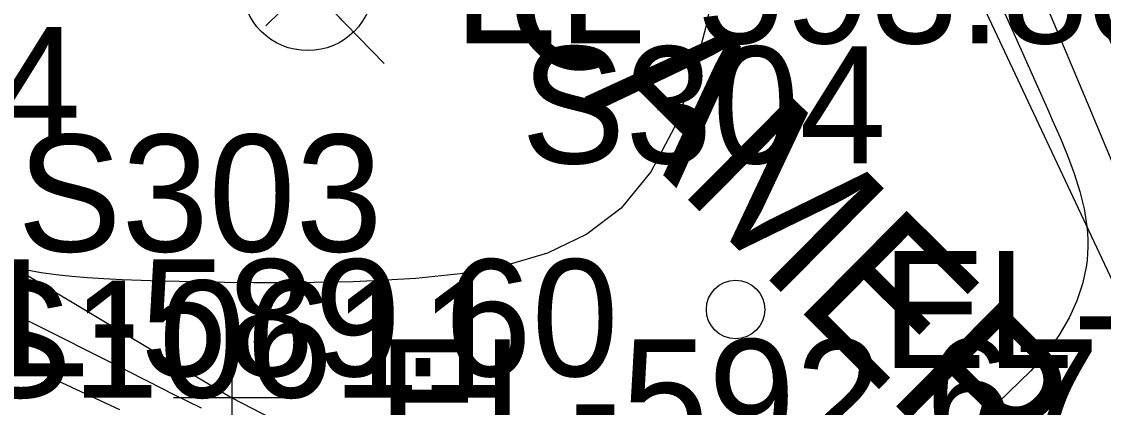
# Model space of a CAD drawing. Extents: x 1729869 to 1735532, y 648588 to 653771.
# Drawn here: x 1730662.21 to 1730699.21, y 652502.64 to 652515.83 of the extents above; entities that cross this region are included whole.
import ezdxf

# ---------------------------------------------------------------- set-up
doc = ezdxf.new("R2010")
doc.units = 0
for name, color, linetype in [('SURVEY - CONTOURS - Index with Text', 7, 'Continuous'), ('SURVEY - CONTOURS - Intermediate with optional Text', 7, 'Continuous'), ('SURVEY - DTM - Breaklines', 7, 'Continuous'), ('SURVEY - DTM - Breaklines - Points - Elevations', 7, 'Continuous'), ('SURVEY - DTM - Breaklines - Points - Locators', 7, 'Continuous'), ('SURVEY - DTM - Breaklines - Points - Numbers', 7, 'Continuous'), ('SURVEY - DTM - Spot Points - Elevations', 7, 'Continuous'), ('SURVEY - DTM - Spot Points - Locators', 7, 'Continuous'), ('SURVEY - DTM - Spot Points - Point Numbers', 7, 'Continuous'), ('SURVEY - NON-TRANSPORTATION - Features - Points - Elevations', 7, 'Continuous'), ('SURVEY - NON-TRANSPORTATION - Features - Points - Numbers', 7, 'Continuous'), ('SURVEY - UTILITIES - Poles and Miscellaneous - Points - Elevations', 7, 'Continuous'), ('SURVEY - UTILITIES - Poles and Miscellaneous - Points - Locators', 7, 'Continuous'), ('SURVEY - UTILITIES - Poles and Miscellaneous with Text', 7, 'Continuous')]:
    doc.layers.add(name, color=color, linetype=linetype)

msp = doc.modelspace()

# ---------------------------------------------------------------- linework, layer by layer
at = {"layer": 'SURVEY - CONTOURS - Index with Text'}
msp.add_lwpolyline([(1730698.362, 652517.636), (1730699.71, 652514.577)], dxfattribs=at)
at = {"layer": 'SURVEY - CONTOURS - Intermediate with optional Text'}
for points in [[(1730685.988, 652517.478), (1730685.617, 652515.659), (1730685.145, 652513.874), (1730684.532, 652512.195), (1730683.738, 652510.696), (1730682.723, 652509.451), (1730681.544, 652508.56), (1730680.193, 652507.917), (1730678.729, 652507.479), (1730677.212, 652507.202), (1730675.7, 652507.044), (1730674.254, 652506.962), (1730673.546, 652506.936), (1730672.869, 652506.918), (1730672.219, 652506.907), (1730671.595, 652506.901), (1730670.993, 652506.899), (1730670.155, 652506.902), (1730669.155, 652506.912), (1730668.25, 652506.925), (1730667.594, 652506.938), (1730666.942, 652506.954), (1730666.295, 652506.975), (1730665.654, 652507.001), (1730665.021, 652507.034), (1730664.468, 652507.07), (1730663.925, 652507.115), (1730663.395, 652507.172), (1730662.881, 652507.244), (1730662.387, 652507.336), (1730661.915, 652507.449)], [(1730695.686, 652516.465), (1730696.249, 652515.2), (1730697.349, 652512.745), (1730697.466, 652512.479), (1730697.732, 652511.864), (1730697.982, 652511.249), (1730698.209, 652510.635), (1730698.402, 652510.026), (1730698.552, 652509.425), (1730698.649, 652508.834), (1730698.672, 652508.599), (1730698.684, 652508.366), (1730698.685, 652508.133), (1730698.675, 652507.901), (1730698.655, 652507.668), (1730698.623, 652507.433), (1730698.499, 652506.865), (1730698.306, 652506.286), (1730698.037, 652505.697), (1730697.689, 652505.1), (1730697.256, 652504.495), (1730696.736, 652503.884), (1730695.587, 652502.783), (1730694.212, 652501.697)], [(1730697.325, 652516.236), (1730698.656, 652513.065), (1730699.673, 652510.636)], [(1730668.368, 652502.605), (1730667.831, 652502.868), (1730667.407, 652503.079), (1730666.539, 652503.518), (1730664.942, 652504.33), (1730663.15, 652505.231), (1730661.809, 652505.9)], [(1730665.567, 652502.551), (1730664.419, 652503.089), (1730661.894, 652504.261)]]:
    msp.add_lwpolyline(points, dxfattribs=at)
at = {"layer": 'SURVEY - DTM - Breaklines'}
msp.add_lwpolyline([(1730441.393, 652642.803), (1730443.373, 652630.982), (1730453.252, 652621.097), (1730462.84, 652612.866), (1730470.362, 652599.998), (1730480.732, 652594.755), (1730532.127, 652571.293), (1730546.64, 652560.001), (1730566.441, 652548.905), (1730603.456, 652529.492), (1730615.327, 652524.96), (1730625.391, 652526.978), (1730642.944, 652518.809), (1730669.4, 652502.967), (1730704.75, 652484.698), (1730707.44, 652490.134), (1730690.003, 652527.227), (1730647.835, 652566.827), (1730612.187, 652598.727), (1730586.615, 652631.581), (1730568.094, 652657.759), (1730545.903, 652690.538), (1730525.357, 652726.957), (1730505.615, 652783.359)], dxfattribs=at)
at = {"layer": 'SURVEY - DTM - Breaklines - Points - Locators'}
for p, q in [((1730669.4, 652504.967), (1730669.4, 652500.967)), ((1730671.4, 652502.967), (1730667.4, 652502.967))]:
    msp.add_line(p, q, dxfattribs=at)
at = {"layer": 'SURVEY - DTM - Spot Points - Locators'}
msp.add_circle((1730686.632, 652505.984), 1, dxfattribs=at)
at = {"layer": 'SURVEY - UTILITIES - Poles and Miscellaneous - Points - Locators'}
for p, q in [((1730673.43, 652518.487), (1730670.564, 652515.695)), ((1730673.393, 652515.658), (1730670.601, 652518.524))]:
    msp.add_line(p, q, dxfattribs=at)
at = {"layer": 'SURVEY - UTILITIES - Poles and Miscellaneous with Text'}
msp.add_line((1730671.997, 652517.091), (1730674.614, 652514.405), dxfattribs=at)
msp.add_circle((1730671.997, 652517.091), 2.25, dxfattribs=at)

# ---------------------------------------------------------------- texts
at = {"layer": 'SURVEY - DTM - Breaklines - Points - Elevations'}
msp.add_text('EL-592.67', height=4, dxfattribs=at).set_placement((1730674.4, 652500.967))
at = {"layer": 'SURVEY - DTM - Breaklines - Points - Numbers'}
msp.add_text('S303', height=4, dxfattribs=at).set_placement((1730662.064, 652507.967))
at = {"layer": 'SURVEY - DTM - Spot Points - Elevations'}
msp.add_text('EL-592.83', height=4, dxfattribs=at).set_placement((1730691.632, 652503.984))
at = {"layer": 'SURVEY - DTM - Spot Points - Point Numbers'}
msp.add_text('S304', height=4, dxfattribs=at).set_placement((1730679.296, 652510.984))
at = {"layer": 'SURVEY - NON-TRANSPORTATION - Features - Points - Elevations'}
for s, p in [('EL-589.14', (1730639.557, 652511.648)), ('EL-589.60', (1730657.947, 652503.702))]:
    msp.add_text(s, height=4, dxfattribs=at).set_placement(p)
at = {"layer": 'SURVEY - NON-TRANSPORTATION - Features - Points - Numbers'}
msp.add_text('S10611', height=4, dxfattribs=at).set_placement((1730660.363, 652502.973))
at = {"layer": 'SURVEY - UTILITIES - Poles and Miscellaneous - Points - Elevations'}
msp.add_text('EL-593.83', height=4, dxfattribs=at).set_placement((1730676.997, 652515.091))
at = {"layer": 'SURVEY - UTILITIES - Poles and Miscellaneous with Text'}
msp.add_text('ITS CAMERA', height=5, rotation=315.2334, dxfattribs=at).set_placement((1730669.32, 652525.295))

doc.saveas('drawing.dxf')
